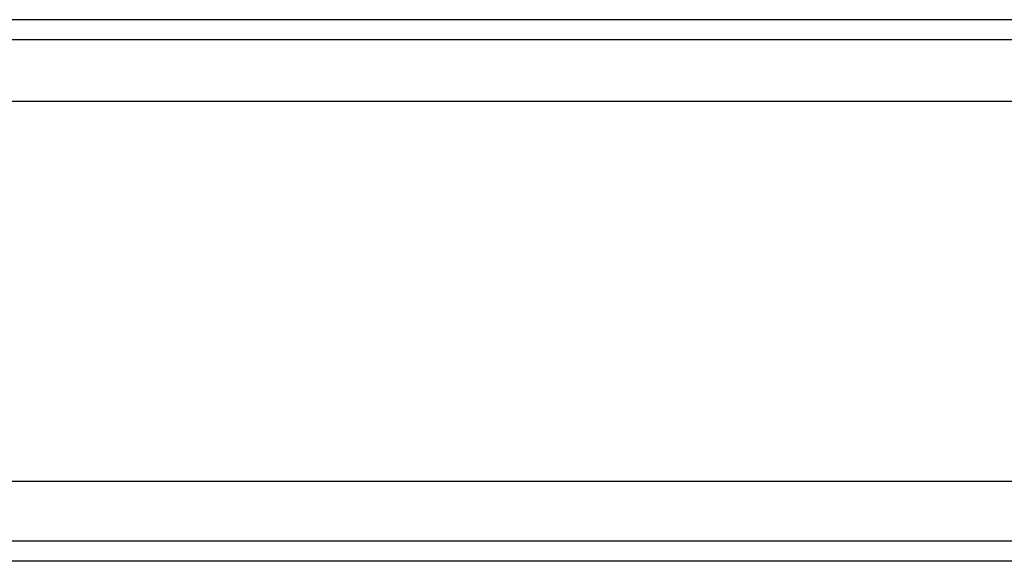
# Model space of a CAD drawing. Header units: millimetres. Extents: x 1805 to 4914, y -1594 to 860.
# Tile 497 of 656: x 4034 to 4059, y -563 to -549. Entities that reach past the tile are written whole.
import ezdxf
from ezdxf.lldxf.tags import DXFTag

# ---------------------------------------------------------------- set-up
doc = ezdxf.new("R2010")
doc.units = ezdxf.units.MM
doc.layers.get('0').update_dxf_attribs({"linetype": 'CONTINUOUS'})
tags = doc.linetypes.add('DASHED', pattern=[25.72, 12.86, -12.86]).pattern_tags.tags
tags[6:7] = [DXFTag(74, 4), DXFTag(75, 0), DXFTag(340, '0'), DXFTag(46, 0.0), DXFTag(50, 0.0), DXFTag(44, 0.0), DXFTag(45, 0.0)]
tags[4:5] = [DXFTag(74, 4), DXFTag(75, 0), DXFTag(340, '0'), DXFTag(46, 0.0), DXFTag(50, 0.0), DXFTag(44, 0.0), DXFTag(45, 0.0)]

msp = doc.modelspace()

# ---------------------------------------------------------------- linework, layer by layer
at = {"linetype": 'Continuous'}
for p, q in [((4498.141, -549.221), (3958.141, -549.221)), ((4498.141, -560.77), (3958.141, -560.77)), ((4498.141, -562.77), (3958.141, -562.77))]:
    msp.add_line(p, q, dxfattribs=at)
at = {"linetype": 'DASHED'}
for p, q in [((4498.141, -551.27), (3958.141, -551.27)), ((4498.141, -562.27), (3958.141, -562.27))]:
    msp.add_line(p, q, dxfattribs=at)
at = {"linetype": 'Continuous'}
msp.add_open_spline([(4498.141, -549.721), (3958.141, -549.721)], degree=1, dxfattribs=at)

doc.saveas('drawing.dxf')
